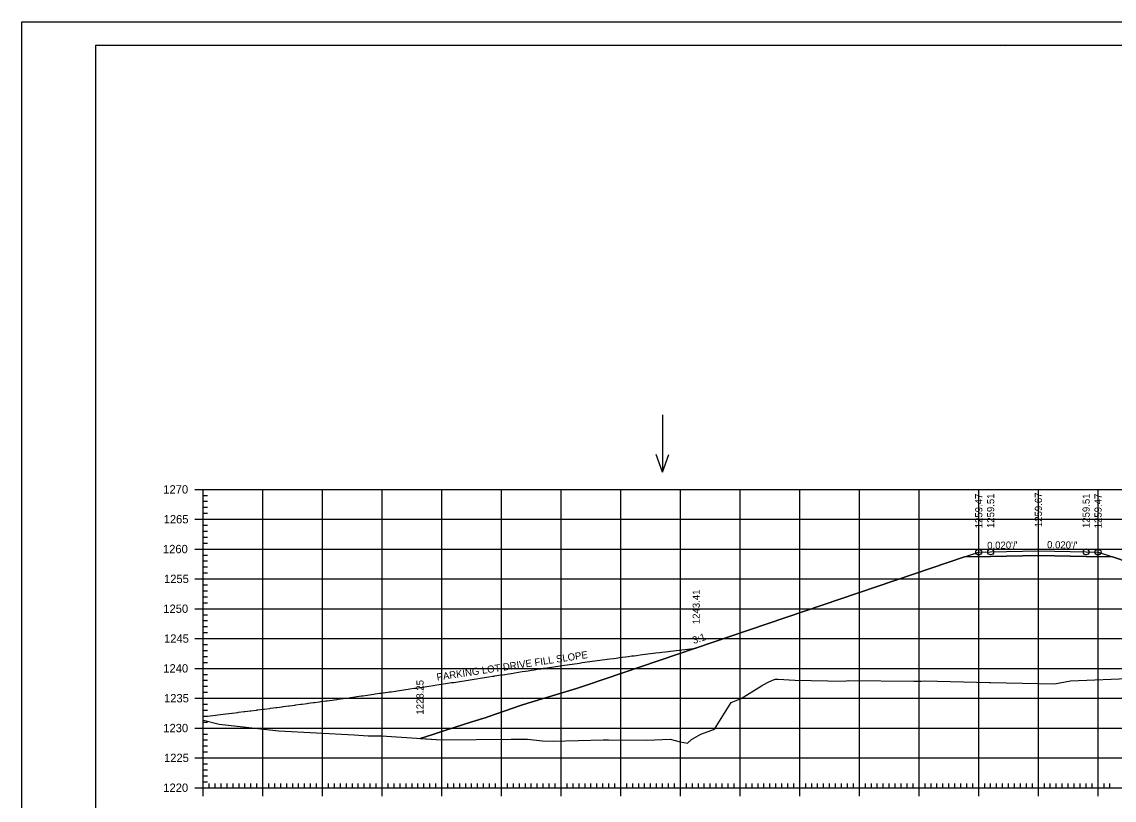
# Model space of a CAD drawing. Extents: x 1406028 to 1412453, y 321733 to 325986.
# Drawn here: x 1408884.4 to 1409067.5, y 322139.1 to 322269.6 of the extents above; entities that cross this region are included whole.
import ezdxf

# ---------------------------------------------------------------- set-up
doc = ezdxf.new("R2010")
doc.units = 0
for name, color, linetype in [('R_Alt Surface', 7, 'Continuous'), ('R_Axis', 7, 'Continuous'), ('R_Axis Annot', 7, 'Continuous'), ('R_Border', 7, 'Continuous'), ('R_Exist Surface', 7, 'Continuous'), ('R_Fin Surface', 7, 'Continuous'), ('R_Fin Surface Annot', 7, 'Continuous'), ('R_Grid', 7, 'Continuous'), ('R_No Plot', 7, 'Continuous'), ('R_Water Annot', 7, 'Continuous')]:
    doc.layers.add(name, color=color, linetype=linetype)

msp = doc.modelspace()

# ---------------------------------------------------------------- linework, layer by layer
at = {"layer": 'R_Alt Surface'}
msp.add_lwpolyline([(1409042.42, 322179.89), (1409046.81, 322179.98), (1409054.81, 322180.14), (1409062.81, 322179.98), (1409067.21, 322179.89)], dxfattribs=at)
at = {"layer": 'R_Axis'}
for p, q in [((1408913.41, 322191.21), (1408916.21, 322191.21)), ((1408914.81, 322141.21), (1408914.81, 322191.21)), ((1408914.81, 322190.21), (1408915.51, 322190.21)), ((1408914.81, 322189.21), (1408915.51, 322189.21)), ((1408914.81, 322188.21), (1408915.51, 322188.21)), ((1408914.81, 322187.21), (1408915.51, 322187.21)), ((1408913.41, 322186.21), (1408916.21, 322186.21)), ((1408914.81, 322185.21), (1408915.51, 322185.21)), ((1408914.81, 322184.21), (1408915.51, 322184.21)), ((1408914.81, 322183.21), (1408915.51, 322183.21)), ((1408913.41, 322181.21), (1408916.21, 322181.21)), ((1408914.81, 322182.21), (1408915.51, 322182.21)), ((1408914.81, 322180.21), (1408915.51, 322180.21)), ((1408914.81, 322179.21), (1408915.51, 322179.21)), ((1408914.81, 322178.21), (1408915.51, 322178.21)), ((1408913.41, 322176.21), (1408916.21, 322176.21)), ((1408914.81, 322177.21), (1408915.51, 322177.21)), ((1408914.81, 322175.21), (1408915.51, 322175.21)), ((1408914.81, 322174.21), (1408915.51, 322174.21)), ((1408914.81, 322173.21), (1408915.51, 322173.21)), ((1408914.81, 322172.21), (1408915.51, 322172.21)), ((1408913.41, 322171.21), (1408916.21, 322171.21)), ((1408914.81, 322170.21), (1408915.51, 322170.21)), ((1408914.81, 322169.21), (1408915.51, 322169.21)), ((1408914.81, 322168.21), (1408915.51, 322168.21)), ((1408914.81, 322167.21), (1408915.51, 322167.21)), ((1408913.41, 322166.21), (1408916.21, 322166.21)), ((1408914.81, 322165.21), (1408915.51, 322165.21)), ((1408914.81, 322164.21), (1408915.51, 322164.21)), ((1408914.81, 322163.21), (1408915.51, 322163.21)), ((1408913.41, 322161.21), (1408916.21, 322161.21)), ((1408914.81, 322162.21), (1408915.51, 322162.21)), ((1408914.81, 322160.21), (1408915.51, 322160.21)), ((1408914.81, 322159.21), (1408915.51, 322159.21)), ((1408914.81, 322158.21), (1408915.51, 322158.21)), ((1408913.41, 322156.21), (1408916.21, 322156.21)), ((1408914.81, 322157.21), (1408915.51, 322157.21)), ((1408914.81, 322155.21), (1408915.51, 322155.21)), ((1408914.81, 322154.21), (1408915.51, 322154.21)), ((1408914.81, 322153.21), (1408915.51, 322153.21)), ((1408914.81, 322152.21), (1408915.51, 322152.21)), ((1408913.41, 322151.21), (1408916.21, 322151.21)), ((1408914.81, 322150.21), (1408915.51, 322150.21)), ((1408914.81, 322149.21), (1408915.51, 322149.21)), ((1408914.81, 322148.21), (1408915.51, 322148.21)), ((1408914.81, 322147.21), (1408915.51, 322147.21)), ((1408913.41, 322146.21), (1408916.21, 322146.21)), ((1408914.81, 322145.21), (1408915.51, 322145.21)), ((1408914.81, 322144.21), (1408915.51, 322144.21)), ((1408914.81, 322143.21), (1408915.51, 322143.21)), ((1408913.41, 322141.21), (1408916.21, 322141.21)), ((1408914.81, 322139.81), (1408914.81, 322142.61)), ((1408914.81, 322142.21), (1408915.51, 322142.21)), ((1408914.81, 322141.21), (1409194.81, 322141.21)), ((1408915.81, 322141.21), (1408915.81, 322141.91)), ((1408916.81, 322141.21), (1408916.81, 322141.91)), ((1408917.81, 322141.21), (1408917.81, 322141.91)), ((1408918.81, 322141.21), (1408918.81, 322141.91)), ((1408919.81, 322141.21), (1408919.81, 322141.91)), ((1408920.81, 322141.21), (1408920.81, 322141.91)), ((1408921.81, 322141.21), (1408921.81, 322141.91)), ((1408922.81, 322141.21), (1408922.81, 322141.91)), ((1408923.81, 322141.21), (1408923.81, 322141.91)), ((1408924.81, 322139.81), (1408924.81, 322142.61)), ((1408925.81, 322141.21), (1408925.81, 322141.91)), ((1408926.81, 322141.21), (1408926.81, 322141.91)), ((1408927.81, 322141.21), (1408927.81, 322141.91)), ((1408928.81, 322141.21), (1408928.81, 322141.91)), ((1408929.81, 322141.21), (1408929.81, 322141.91)), ((1408930.81, 322141.21), (1408930.81, 322141.91)), ((1408931.81, 322141.21), (1408931.81, 322141.91)), ((1408932.81, 322141.21), (1408932.81, 322141.91)), ((1408933.81, 322141.21), (1408933.81, 322141.91)), ((1408934.81, 322139.81), (1408934.81, 322142.61)), ((1408935.81, 322141.21), (1408935.81, 322141.91)), ((1408936.81, 322141.21), (1408936.81, 322141.91)), ((1408937.81, 322141.21), (1408937.81, 322141.91)), ((1408938.81, 322141.21), (1408938.81, 322141.91)), ((1408939.81, 322141.21), (1408939.81, 322141.91)), ((1408940.81, 322141.21), (1408940.81, 322141.91)), ((1408941.81, 322141.21), (1408941.81, 322141.91)), ((1408942.81, 322141.21), (1408942.81, 322141.91)), ((1408943.81, 322141.21), (1408943.81, 322141.91)), ((1408944.81, 322139.81), (1408944.81, 322142.61)), ((1408945.81, 322141.21), (1408945.81, 322141.91)), ((1408946.81, 322141.21), (1408946.81, 322141.91)), ((1408947.81, 322141.21), (1408947.81, 322141.91)), ((1408948.81, 322141.21), (1408948.81, 322141.91)), ((1408949.81, 322141.21), (1408949.81, 322141.91)), ((1408950.81, 322141.21), (1408950.81, 322141.91)), ((1408951.81, 322141.21), (1408951.81, 322141.91)), ((1408952.81, 322141.21), (1408952.81, 322141.91)), ((1408953.81, 322141.21), (1408953.81, 322141.91)), ((1408954.81, 322139.81), (1408954.81, 322142.61)), ((1408955.81, 322141.21), (1408955.81, 322141.91)), ((1408956.81, 322141.21), (1408956.81, 322141.91)), ((1408957.81, 322141.21), (1408957.81, 322141.91)), ((1408958.81, 322141.21), (1408958.81, 322141.91)), ((1408959.81, 322141.21), (1408959.81, 322141.91)), ((1408960.81, 322141.21), (1408960.81, 322141.91)), ((1408961.81, 322141.21), (1408961.81, 322141.91)), ((1408962.81, 322141.21), (1408962.81, 322141.91)), ((1408963.81, 322141.21), (1408963.81, 322141.91)), ((1408964.81, 322139.81), (1408964.81, 322142.61)), ((1408965.81, 322141.21), (1408965.81, 322141.91)), ((1408966.81, 322141.21), (1408966.81, 322141.91)), ((1408967.81, 322141.21), (1408967.81, 322141.91)), ((1408968.81, 322141.21), (1408968.81, 322141.91)), ((1408969.81, 322141.21), (1408969.81, 322141.91)), ((1408970.81, 322141.21), (1408970.81, 322141.91)), ((1408971.81, 322141.21), (1408971.81, 322141.91)), ((1408972.81, 322141.21), (1408972.81, 322141.91)), ((1408973.81, 322141.21), (1408973.81, 322141.91)), ((1408974.81, 322139.81), (1408974.81, 322142.61)), ((1408975.81, 322141.21), (1408975.81, 322141.91)), ((1408976.81, 322141.21), (1408976.81, 322141.91)), ((1408977.81, 322141.21), (1408977.81, 322141.91)), ((1408978.81, 322141.21), (1408978.81, 322141.91)), ((1408979.81, 322141.21), (1408979.81, 322141.91)), ((1408980.81, 322141.21), (1408980.81, 322141.91)), ((1408981.81, 322141.21), (1408981.81, 322141.91)), ((1408982.81, 322141.21), (1408982.81, 322141.91)), ((1408983.81, 322141.21), (1408983.81, 322141.91)), ((1408984.81, 322139.81), (1408984.81, 322142.61)), ((1408985.81, 322141.21), (1408985.81, 322141.91)), ((1408986.81, 322141.21), (1408986.81, 322141.91)), ((1408987.81, 322141.21), (1408987.81, 322141.91)), ((1408988.81, 322141.21), (1408988.81, 322141.91)), ((1408989.81, 322141.21), (1408989.81, 322141.91)), ((1408990.81, 322141.21), (1408990.81, 322141.91)), ((1408991.81, 322141.21), (1408991.81, 322141.91)), ((1408992.81, 322141.21), (1408992.81, 322141.91)), ((1408993.81, 322141.21), (1408993.81, 322141.91)), ((1408994.81, 322139.81), (1408994.81, 322142.61)), ((1408995.81, 322141.21), (1408995.81, 322141.91)), ((1408996.81, 322141.21), (1408996.81, 322141.91)), ((1408997.81, 322141.21), (1408997.81, 322141.91)), ((1408998.81, 322141.21), (1408998.81, 322141.91)), ((1408999.81, 322141.21), (1408999.81, 322141.91)), ((1409000.81, 322141.21), (1409000.81, 322141.91)), ((1409001.81, 322141.21), (1409001.81, 322141.91)), ((1409002.81, 322141.21), (1409002.81, 322141.91)), ((1409003.81, 322141.21), (1409003.81, 322141.91)), ((1409004.81, 322139.81), (1409004.81, 322142.61)), ((1409005.81, 322141.21), (1409005.81, 322141.91)), ((1409006.81, 322141.21), (1409006.81, 322141.91)), ((1409007.81, 322141.21), (1409007.81, 322141.91)), ((1409008.81, 322141.21), (1409008.81, 322141.91)), ((1409009.81, 322141.21), (1409009.81, 322141.91)), ((1409010.81, 322141.21), (1409010.81, 322141.91)), ((1409011.81, 322141.21), (1409011.81, 322141.91)), ((1409012.81, 322141.21), (1409012.81, 322141.91)), ((1409013.81, 322141.21), (1409013.81, 322141.91)), ((1409014.81, 322139.81), (1409014.81, 322142.61)), ((1409015.81, 322141.21), (1409015.81, 322141.91)), ((1409016.81, 322141.21), (1409016.81, 322141.91)), ((1409017.81, 322141.21), (1409017.81, 322141.91)), ((1409018.81, 322141.21), (1409018.81, 322141.91)), ((1409019.81, 322141.21), (1409019.81, 322141.91)), ((1409020.81, 322141.21), (1409020.81, 322141.91)), ((1409021.81, 322141.21), (1409021.81, 322141.91)), ((1409022.81, 322141.21), (1409022.81, 322141.91)), ((1409023.81, 322141.21), (1409023.81, 322141.91)), ((1409024.81, 322139.81), (1409024.81, 322142.61)), ((1409025.81, 322141.21), (1409025.81, 322141.91)), ((1409026.81, 322141.21), (1409026.81, 322141.91)), ((1409027.81, 322141.21), (1409027.81, 322141.91)), ((1409028.81, 322141.21), (1409028.81, 322141.91)), ((1409029.81, 322141.21), (1409029.81, 322141.91)), ((1409030.81, 322141.21), (1409030.81, 322141.91)), ((1409031.81, 322141.21), (1409031.81, 322141.91)), ((1409032.81, 322141.21), (1409032.81, 322141.91)), ((1409033.81, 322141.21), (1409033.81, 322141.91)), ((1409034.81, 322139.81), (1409034.81, 322142.61)), ((1409035.81, 322141.21), (1409035.81, 322141.91)), ((1409036.81, 322141.21), (1409036.81, 322141.91)), ((1409037.81, 322141.21), (1409037.81, 322141.91)), ((1409038.81, 322141.21), (1409038.81, 322141.91)), ((1409039.81, 322141.21), (1409039.81, 322141.91)), ((1409040.81, 322141.21), (1409040.81, 322141.91)), ((1409041.81, 322141.21), (1409041.81, 322141.91)), ((1409042.81, 322141.21), (1409042.81, 322141.91)), ((1409043.81, 322141.21), (1409043.81, 322141.91)), ((1409044.81, 322139.81), (1409044.81, 322142.61)), ((1409045.81, 322141.21), (1409045.81, 322141.91)), ((1409046.81, 322141.21), (1409046.81, 322141.91)), ((1409047.81, 322141.21), (1409047.81, 322141.91)), ((1409048.81, 322141.21), (1409048.81, 322141.91)), ((1409049.81, 322141.21), (1409049.81, 322141.91)), ((1409050.81, 322141.21), (1409050.81, 322141.91)), ((1409051.81, 322141.21), (1409051.81, 322141.91)), ((1409052.81, 322141.21), (1409052.81, 322141.91)), ((1409053.81, 322141.21), (1409053.81, 322141.91)), ((1409054.81, 322139.81), (1409054.81, 322142.61)), ((1409055.81, 322141.21), (1409055.81, 322141.91)), ((1409056.81, 322141.21), (1409056.81, 322141.91)), ((1409057.81, 322141.21), (1409057.81, 322141.91)), ((1409058.81, 322141.21), (1409058.81, 322141.91)), ((1409059.81, 322141.21), (1409059.81, 322141.91)), ((1409060.81, 322141.21), (1409060.81, 322141.91)), ((1409061.81, 322141.21), (1409061.81, 322141.91)), ((1409062.81, 322141.21), (1409062.81, 322141.91)), ((1409063.81, 322141.21), (1409063.81, 322141.91)), ((1409064.81, 322139.81), (1409064.81, 322142.61)), ((1409065.81, 322141.21), (1409065.81, 322141.91)), ((1409066.81, 322141.21), (1409066.81, 322141.91))]:
    msp.add_line(p, q, dxfattribs=at)
at = {"layer": 'R_Border'}
for p, q in [((1408896.81, 322265.67), (1409212.99, 322265.67)), ((1408896.81, 322060.21), (1408896.81, 322265.67)), ((1409049.33, 322265.41), (1409049.33, 322265.41)), ((1409049.33, 322265.41), (1409049.33, 322265.41))]:
    msp.add_line(p, q, dxfattribs=at)
at = {"layer": 'R_Exist Surface'}
msp.add_lwpolyline([(1408914.81, 322152.54), (1408914.83, 322152.54), (1408917.47, 322151.88), (1408927.49, 322150.75), (1408940.13, 322150.06), (1408942.46, 322149.9), (1408944.72, 322149.88), (1408954.76, 322149.23), (1408966.45, 322149.34), (1408969.16, 322149.32), (1408971.66, 322149.09), (1408973.49, 322149.03), (1408981.88, 322149.23), (1408982.77, 322149.25), (1408989.12, 322149.18), (1408993.07, 322149.34), (1408994.78, 322148.88), (1408996.01, 322148.65), (1408996.64, 322149.28), (1408998.23, 322150.18), (1409000.5, 322151), (1409003.32, 322155.51), (1409004.97, 322156.17), (1409008.38, 322158.29), (1409009.39, 322158.84), (1409010.25, 322159.25), (1409010.73, 322159.41), (1409011.19, 322159.4), (1409014.01, 322159.23), (1409014.01, 322159.22), (1409022.23, 322159.07), (1409022.9, 322159.19), (1409033.94, 322159.07), (1409035.15, 322159.09), (1409035.74, 322159.1), (1409046.6, 322158.87), (1409046.78, 322158.87), (1409057.53, 322158.6), (1409060.22, 322159.13), (1409071.09, 322159.59)], dxfattribs=at)
at = {"layer": 'R_Fin Surface'}
for points in [[(1408951.15, 322149.46), (1408953.28, 322150.14), (1408955.31, 322150.79), (1408958.25, 322151.74), (1408959.85, 322152.24), (1408960.93, 322152.58), (1408961.47, 322152.74), (1408962.1, 322152.94), (1408962.5, 322153.07), (1408968.01, 322154.97), (1408969.25, 322155.37), (1408977.37, 322157.82), (1408979.07, 322158.37), (1409036.81, 322178.02), (1409042.42, 322179.89), (1409044.81, 322180.69), (1409046.81, 322180.73), (1409054.81, 322180.89), (1409062.81, 322180.73), (1409064.81, 322180.69), (1409067.21, 322179.89), (1409072.81, 322178.02)], [(1408914.81, 322153.12), (1408915.5, 322153.21), (1408915.54, 322153.21), (1408918.62, 322153.59), (1408919.58, 322153.71), (1408919.67, 322153.72), (1408920.62, 322153.84), (1408920.72, 322153.85), (1408921.66, 322153.97), (1408921.77, 322153.98), (1408922.7, 322154.1), (1408922.82, 322154.11), (1408923.74, 322154.23), (1408923.87, 322154.25), (1408923.99, 322154.26), (1408924.91, 322154.38), (1408925.05, 322154.4), (1408925.96, 322154.51), (1408926.1, 322154.53), (1408927.01, 322154.65), (1408927.16, 322154.67), (1408928.06, 322154.79), (1408928.22, 322154.81), (1408929.1, 322154.92), (1408929.27, 322154.95), (1408930.15, 322155.06), (1408930.32, 322155.09), (1408931.19, 322155.2), (1408931.38, 322155.23), (1408932.24, 322155.34), (1408932.43, 322155.37), (1408933.28, 322155.48), (1408933.48, 322155.51), (1408934.33, 322155.62), (1408934.54, 322155.65), (1408935.37, 322155.76), (1408935.59, 322155.79), (1408937.22, 322156.02), (1408937.45, 322156.05), (1408938.25, 322156.16), (1408938.48, 322156.19), (1408939.28, 322156.3), (1408939.52, 322156.34), (1408940.3, 322156.45), (1408940.55, 322156.48), (1408941.33, 322156.59), (1408941.59, 322156.63), (1408942.36, 322156.74), (1408942.62, 322156.77), (1408943.39, 322156.88), (1408943.66, 322156.92), (1408944.42, 322157.03), (1408944.69, 322157.07), (1408944.97, 322157.11), (1408945.73, 322157.22), (1408946.01, 322157.26), (1408946.3, 322157.3), (1408947.06, 322157.41), (1408947.35, 322157.46), (1408948.1, 322157.57), (1408948.4, 322157.61), (1408949.15, 322157.72), (1408949.45, 322157.77), (1408950.19, 322157.87), (1408950.51, 322157.92), (1408951.24, 322158.03), (1408951.56, 322158.08), (1408952.28, 322158.19), (1408952.61, 322158.24), (1408953.33, 322158.34), (1408953.66, 322158.39), (1408954.37, 322158.5), (1408954.71, 322158.55), (1408955.41, 322158.66), (1408955.76, 322158.71), (1408956.45, 322158.82), (1408956.81, 322158.87), (1408958.17, 322159.08), (1408958.53, 322159.14), (1408959.2, 322159.24), (1408959.57, 322159.3), (1408960.23, 322159.4), (1408960.6, 322159.46), (1408961.26, 322159.56), (1408961.64, 322159.62), (1408962.29, 322159.72), (1408962.68, 322159.78), (1408963.32, 322159.89), (1408963.52, 322159.92), (1408963.61, 322159.93), (1408963.71, 322159.95), (1408964.35, 322160.05), (1408964.99, 322160.15), (1408965.38, 322160.21), (1408966.01, 322160.31), (1408966.41, 322160.37), (1408968.25, 322160.67), (1408968.85, 322160.76), (1408969.26, 322160.82), (1408969.85, 322160.92), (1408970.27, 322160.98), (1408970.86, 322161.07), (1408971.45, 322161.16), (1408971.87, 322161.23), (1408972.46, 322161.32), (1408975.4, 322161.75), (1408975.82, 322161.81), (1408976.23, 322161.87), (1408976.65, 322161.93), (1408977.06, 322161.99), (1408977.48, 322162.05), (1408977.9, 322162.11), (1408978.32, 322162.17), (1408982.99, 322162.81), (1408983.59, 322162.89), (1408984.01, 322162.94), (1408984.61, 322163.02), (1408985.02, 322163.08), (1408985.62, 322163.15), (1408986.03, 322163.21), (1408986.64, 322163.29), (1408987.05, 322163.34), (1408987.46, 322163.39), (1408988.06, 322163.47), (1408988.47, 322163.52), (1408988.88, 322163.58), (1408990.69, 322163.79), (1408991.31, 322163.87), (1408991.71, 322163.92), (1408992.33, 322163.99), (1408992.73, 322164.04), (1408993.13, 322164.09), (1408997.45, 322164.62)]]:
    msp.add_lwpolyline(points, dxfattribs=at)
at = {"layer": 'R_Grid'}
for p, q in [((1408914.81, 322191.21), (1409194.81, 322191.21)), ((1408914.81, 322141.21), (1408914.81, 322191.21)), ((1408924.81, 322141.21), (1408924.81, 322191.21)), ((1408934.81, 322141.21), (1408934.81, 322191.21)), ((1408944.81, 322141.21), (1408944.81, 322191.21)), ((1408954.81, 322141.21), (1408954.81, 322191.21)), ((1408964.81, 322141.21), (1408964.81, 322191.21)), ((1408974.81, 322141.21), (1408974.81, 322191.21)), ((1408984.81, 322141.21), (1408984.81, 322191.21)), ((1408994.81, 322141.21), (1408994.81, 322191.21)), ((1409004.81, 322141.21), (1409004.81, 322191.21)), ((1409014.81, 322141.21), (1409014.81, 322191.21)), ((1409024.81, 322141.21), (1409024.81, 322191.21)), ((1409034.81, 322141.21), (1409034.81, 322191.21)), ((1409044.81, 322141.21), (1409044.81, 322191.21)), ((1409054.81, 322141.21), (1409054.81, 322191.21)), ((1409064.81, 322141.21), (1409064.81, 322191.21)), ((1408914.81, 322186.21), (1409194.81, 322186.21)), ((1408914.81, 322181.21), (1409194.81, 322181.21)), ((1408914.81, 322176.21), (1409194.81, 322176.21)), ((1408914.81, 322171.21), (1409194.81, 322171.21)), ((1408914.81, 322166.21), (1409194.81, 322166.21)), ((1408914.81, 322161.21), (1409194.81, 322161.21)), ((1408914.81, 322156.21), (1409194.81, 322156.21)), ((1408914.81, 322151.21), (1409194.81, 322151.21)), ((1408914.81, 322146.21), (1409194.81, 322146.21)), ((1408914.81, 322141.21), (1409194.81, 322141.21))]:
    msp.add_line(p, q, dxfattribs=at)
at = {"layer": 'R_No Plot'}
msp.add_line((1408884.41, 322269.57), (1409217.75, 322269.57), dxfattribs=at)
for points in [[(1408884.41, 322269.57), (1409217.75, 322269.57), (1409217.75, 322056.23), (1408884.41, 322056.23)], [(1409130.73, 322265.67), (1409150.35, 322265.67), (1409150.35, 322255.79), (1409166.47, 322255.79), (1409189.67, 322255.79), (1409189.67, 322231.46), (1409212.99, 322231.46), (1409212.99, 322060.21), (1408896.81, 322060.21), (1408896.81, 322265.67)]]:
    msp.add_lwpolyline(points, close=True, dxfattribs=at)
msp.add_lwpolyline([(1409072.81, 322178.02), (1409067.21, 322179.89), (1409062.81, 322179.98), (1409054.81, 322180.14), (1409046.81, 322179.98), (1409042.42, 322179.89), (1409036.81, 322178.02), (1408979.07, 322158.37), (1408977.37, 322157.82), (1408969.25, 322155.37), (1408968.01, 322154.97), (1408962.5, 322153.07), (1408962.1, 322152.94), (1408961.47, 322152.74), (1408960.93, 322152.58), (1408959.85, 322152.24), (1408958.25, 322151.74), (1408955.31, 322150.79), (1408953.28, 322150.14), (1408951.15, 322149.46), (1408954.76, 322149.23), (1408966.45, 322149.34), (1408969.16, 322149.32), (1408971.66, 322149.09), (1408973.49, 322149.03), (1408981.88, 322149.23), (1408982.77, 322149.25), (1408989.12, 322149.18), (1408993.07, 322149.34), (1408994.78, 322148.88), (1408996.01, 322148.65), (1408996.64, 322149.28), (1408998.23, 322150.18), (1409000.5, 322151), (1409003.32, 322155.51), (1409004.97, 322156.17), (1409008.38, 322158.29), (1409009.39, 322158.84), (1409010.25, 322159.25), (1409010.73, 322159.41), (1409011.19, 322159.4), (1409014.01, 322159.23), (1409014.01, 322159.22), (1409022.23, 322159.07), (1409022.9, 322159.19), (1409033.94, 322159.07), (1409035.15, 322159.09), (1409035.74, 322159.1), (1409046.6, 322158.87), (1409046.78, 322158.87), (1409057.53, 322158.6), (1409060.22, 322159.13), (1409071.09, 322159.59)], dxfattribs=at)
for centre in [(1409044.81, 322180.69), (1409046.81, 322180.73), (1409062.81, 322180.73), (1409064.81, 322180.69)]:
    msp.add_circle(centre, 0.5, dxfattribs=at)
at = {"layer": 'R_Water Annot'}
for p, q in [((1408991.8, 322203.68), (1408991.8, 322194.1)), ((1408991.8, 322194.1), (1408990.73, 322197.03)), ((1408991.8, 322194.1), (1408992.86, 322197.03))]:
    msp.add_line(p, q, dxfattribs=at)

# ---------------------------------------------------------------- texts
at = {"layer": 'R_Axis Annot'}
for s, p in [('1270', (1408908.12, 322190.51)), ('1265', (1408908.18, 322185.51)), ('1260', (1408908.06, 322180.51)), ('1255', (1408908.24, 322175.51)), ('1250', (1408908.12, 322170.51)), ('1245', (1408908.24, 322165.51)), ('1240', (1408908.12, 322160.51)), ('1235', (1408908.24, 322155.51)), ('1230', (1408908.12, 322150.51)), ('1225', (1408908.24, 322145.51)), ('1220', (1408908.12, 322140.51))]:
    msp.add_text(s, height=1.4, dxfattribs=at).set_placement(p)
at = {"layer": 'R_Fin Surface Annot'}
for s, rotation, p in [('1259.47', 90, (1409045.41, 322184.69)), ('1259.51', 90, (1409047.41, 322184.73)), ('1259.67', 90, (1409055.41, 322184.89)), ('1259.51', 90, (1409063.41, 322184.73)), ('1259.47', 90, (1409065.41, 322184.69)), ("0.020'/'", 1.1458, (1409046.24, 322181.21)), ("0.020'/'", 358.8542, (1409056.26, 322181.36)), ('1243.41', 90, (1408998.05, 322168.62)), ('3:1', 18.4349, (1408997.04, 322165.29)), ('PARKING LOT DRIVE FILL SLOPE', 8.5581, (1408954.03, 322159.14)), ('1228.25', 90, (1408951.75, 322153.46))]:
    msp.add_text(s, height=1.2, rotation=rotation, dxfattribs=at).set_placement(p)

doc.saveas('drawing.dxf')
